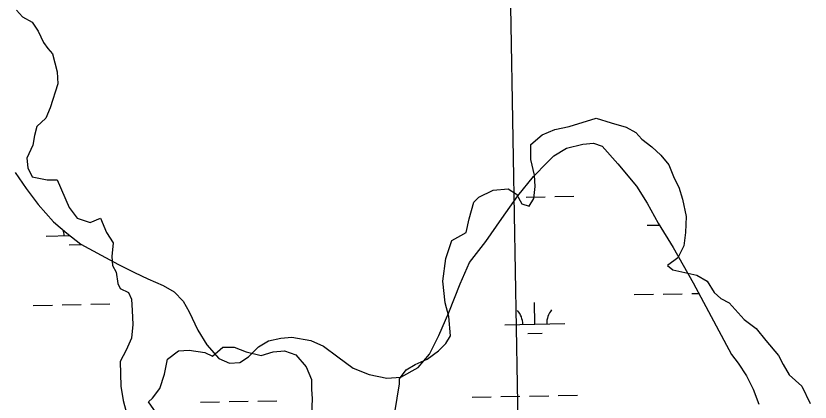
# Model space of a CAD drawing. Extents: x 3914892 to 3953151, y 242587 to 268572.
# Drawn here: x 3939301 to 3940627, y 264465 to 265110 of the extents above; entities that cross this region are included whole.
import ezdxf

# ---------------------------------------------------------------- set-up
doc = ezdxf.new("R2010")
doc.units = 0
for name, color, linetype in [('V-GRID-MAJR', 7, 'Continuous'), ('V-RIVR-EDGE', 7, 'Continuous'), ('V-WETL-SWMP', 7, 'Continuous')]:
    doc.layers.add(name, color=color, linetype=linetype)

msp = doc.modelspace()

# ---------------------------------------------------------------- linework, layer by layer
at = {"layer": 'V-GRID-MAJR'}
msp.add_spline([(3940428.975, 248401.018), (3940319.725, 254457.832), (3940210.42, 260517.73), (3940101.115, 266577.62), (3940101.059, 266580.712)], degree=3, dxfattribs=at)
at = {"layer": 'V-RIVR-EDGE'}
for points in [[(3939301.850241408, 265119.6806525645), (3939311.881944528, 265108.3949865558), (3939328.1834620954, 265099.61724632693), (3939338.2151652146, 265084.5696916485), (3939346.992905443, 265065.7602483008), (3939354.516682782, 265055.728545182), (3939362.040460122, 265046.9508049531), (3939369.5642374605, 265016.8556955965), (3939370.8182003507, 264996.79228935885), (3939358.278571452, 264956.66547688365), (3939350.7547941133, 264939.1099964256), (3939335.7072394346, 264925.3164046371), (3939331.9453507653, 264910.2688499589), (3939329.4374249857, 264893.9673323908), (3939319.4057218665, 264872.6499632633), (3939320.6596847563, 264856.3484456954), (3939328.1834620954, 264841.30089101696), (3939353.2627198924, 264836.28503945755), (3939369.5642374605, 264836.28503945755), (3939389.627643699, 264789.88841253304), (3939403.421235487, 264772.332932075), (3939424.7386046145, 264764.80915473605), (3939442.294085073, 264772.332932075), (3939452.325788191, 264748.50763716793), (3939463.6114542, 264730.9521567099), (3939461.10352842, 264708.3808246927), (3939462.35749131, 264693.33327001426), (3939468.6273057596, 264682.0476040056), (3939471.1352315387, 264663.2381606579), (3939474.8971202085, 264654.460420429), (3939488.690711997, 264648.1906059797), (3939493.706563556, 264636.904939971), (3939494.9605264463, 264618.0954966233), (3939496.214489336, 264594.27020171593), (3939493.706563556, 264571.6988696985), (3939484.928823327, 264551.63546346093), (3939474.8971202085, 264532.82602011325), (3939476.1510830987, 264491.44524474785), (3939479.912971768, 264467.61994984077), (3939489.9446748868, 264430.0010631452)], [(3939933.8475378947, 264447.5565436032), (3939941.371315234, 264495.2071334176), (3939941.371315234, 264503.9848736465), (3939952.6569812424, 264519.0324283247), (3939967.7045359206, 264527.81016855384), (3939987.767942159, 264536.5879087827), (3940006.577385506, 264550.38150057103), (3940019.117014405, 264562.92112946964), (3940026.640791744, 264575.46075836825), (3940024.132865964, 264608.06379350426), (3940017.8630515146, 264630.6351255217), (3940014.1011628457, 264667.0000493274), (3940019.117014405, 264704.618936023), (3940029.1487175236, 264734.71404537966), (3940044.196272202, 264743.4917856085), (3940052.9740124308, 264748.50763716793), (3940057.98986399, 264771.07896918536), (3940065.5136413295, 264798.66615276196), (3940074.2913815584, 264807.44389299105), (3940098.116676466, 264818.72955899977), (3940123.195934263, 264821.2374847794), (3940136.989526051, 264812.45974455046), (3940145.7672662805, 264796.15822698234), (3940158.3068951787, 264792.3963383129), (3940165.830672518, 264804.93596721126), (3940168.338598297, 264824.99937344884), (3940167.0846354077, 264843.8088167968), (3940160.8148209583, 264870.1420374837), (3940160.8148209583, 264895.2212952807), (3940179.624264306, 264911.5228128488), (3940200.9416334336, 264920.3005530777), (3940224.766928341, 264925.31640463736), (3940269.9095923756, 264939.1099964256), (3940294.988850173, 264931.5862190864), (3940320.06810797, 264924.06244174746), (3940336.369625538, 264915.2847015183), (3940346.401328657, 264903.9990355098), (3940362.702846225, 264891.4594066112), (3940377.7504009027, 264877.6658148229), (3940391.543992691, 264861.3642972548), (3940400.3217329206, 264838.7929652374), (3940407.8455102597, 264823.7454105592), (3940414.115324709, 264803.68200432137), (3940420.3851391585, 264774.84085785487), (3940419.131176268, 264748.50763716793), (3940416.623250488, 264725.9363051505), (3940406.59154737, 264705.87289891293), (3940389.0360669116, 264693.33327001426), (3940397.8138071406, 264685.8094926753), (3940437.9406196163, 264677.0317524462), (3940455.4961000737, 264667.0000493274), (3940466.7817660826, 264648.1906059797), (3940478.067432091, 264638.1589028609), (3940491.8610238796, 264630.6351255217), (3940516.940281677, 264603.04794194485), (3940537.0036879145, 264588.0003872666), (3940553.3052054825, 264567.93698102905), (3940574.6225746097, 264542.857723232), (3940582.146351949, 264527.81016855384), (3940592.178055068, 264510.2546880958), (3940613.495424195, 264491.4452447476), (3940627.2890159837, 264462.6040982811)], [(3939538.8492275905, 264441.2867291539), (3939522.547710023, 264465.112024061), (3939528.8175244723, 264471.3818385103), (3939541.357153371, 264487.6833560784), (3939548.88093071, 264511.5086509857), (3939553.8967822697, 264536.5879087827), (3939572.706225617, 264550.38150057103), (3939590.2617060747, 264551.63546346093), (3939616.594926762, 264547.8735747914), (3939629.13455566, 264541.6037603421), (3939646.6900361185, 264556.65131502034), (3939665.4994794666, 264556.65131502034), (3939685.562885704, 264549.1275376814), (3939710.642143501, 264542.857723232), (3939730.7055497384, 264549.1275376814), (3939749.5149930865, 264550.38150057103), (3939768.324436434, 264544.11168612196), (3939785.879916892, 264524.0482798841), (3939794.657657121, 264502.73091075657), (3939794.657657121, 264486.4293931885), (3939795.911620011, 264470.1278756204), (3939794.657657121, 264445.04861782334)]]:
    msp.add_lwpolyline(points, dxfattribs=at)
at = {"layer": 'V-WETL-SWMP'}
for p, q in [((3940247.56, 264895.966), (3940265.448, 264897.59)), ((3940265.448, 264897.59), (3940279.8140000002, 264892.468)), ((3940199.187, 264876.17900000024), (3940220.418, 264889.2670000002)), ((3940220.418, 264889.267), (3940247.56, 264895.966)), ((3940279.8140000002, 264892.468), (3940306.431, 264863.248)), ((3940188.261, 264865.37200000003), (3940199.187, 264876.179)), ((3940165.537, 264841.835), (3940188.261, 264865.37200000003)), ((3940306.431, 264863.248), (3940337.144, 264825.68200000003)), ((3939299.921, 264848.627), (3939317.941, 264821.915)), ((3940139.363, 264809.665), (3940165.537, 264841.835)), ((3939317.941, 264821.915), (3939337.847, 264795.275)), ((3940337.144, 264825.68200000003), (3940355.236, 264797.083)), ((3940112.46, 264771.799), (3940139.363, 264809.665)), ((3940152.813006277, 264807.4352440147), (3940184.8078857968, 264808.00768135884)), ((3940200.805325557, 264808.2939000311), (3940232.800205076, 264808.8663373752)), ((3939337.847, 264795.275), (3939363.521, 264766.01900000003)), ((3940355.236, 264797.083), (3940373.506, 264763.767)), ((3939363.521, 264766.01900000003), (3939385.971, 264747.033)), ((3940085.593, 264732.99), (3940112.46, 264771.799)), ((3940373.506, 264763.767), (3940398.667, 264723.156)), ((3940355.0044994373, 264760.30263838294), (3940375.4260136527, 264760.66801051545)), ((3939351.3491250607, 264742.34570822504), (3939391.1277656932, 264743.0574089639)), ((3939385.971, 264747.033), (3939409.328, 264729.026)), ((3939389.619084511, 264727.5969467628), (3939411.225217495, 264727.9835135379)), ((3939409.328, 264729.026), (3939443.098, 264710.47000000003)), ((3940058.583, 264697.95400000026), (3940085.593, 264732.99)), ((3939443.098, 264710.47000000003), (3939472.044, 264694.565)), ((3940398.667, 264723.156), (3940432.091, 264663.96400000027)), ((3940042.9280000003, 264662.405), (3940058.583, 264697.95400000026)), ((3939472.044, 264694.565), (3939498.995, 264681.4179999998)), ((3939498.995, 264681.418), (3939521.122, 264670.922)), ((3939521.122, 264670.922), (3939547.059, 264659.626)), ((3939547.059, 264659.626), (3939565.413, 264648.987)), ((3940023.966, 264614.449), (3940042.9280000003, 264662.405)), ((3940432.091, 264663.964), (3940496.146, 264544.529)), ((3939565.413, 264648.987), (3939580.1720000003, 264633.488)), ((3940333.665169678, 264644.4703713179), (3940365.660049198, 264645.04280866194)), ((3940381.657488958, 264645.32902733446), (3940413.652368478, 264645.9014646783)), ((3940429.6498082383, 264646.1876833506), (3940441.5109240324, 264646.39989685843)), ((3939580.1720000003, 264633.488), (3939590.287, 264615.922)), ((3940167.4584732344, 264595.05924855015), (3940166.814481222, 264631.0534880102)), ((3939330.0097953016, 264626.51344116), (3939362.004674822, 264627.08587850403)), ((3939378.0021145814, 264627.37209717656), (3939409.996994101, 264627.9445345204)), ((3939425.9944338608, 264628.2307531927), (3939457.989313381, 264628.8031905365)), ((3939590.287, 264615.922), (3939604.676, 264585.294)), ((3940007.4760000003, 264576.034), (3940023.966, 264614.449)), ((3940117.466473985, 264594.16481519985), (3940217.450472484, 264595.95368190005)), ((3939604.676, 264585.294), (3939619.794, 264560.36100000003)), ((3940155.736433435, 264579.41605373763), (3940179.732593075, 264579.84538174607)), ((3939705.89, 264557.018), (3939722.512, 264567.097)), ((3939722.512, 264567.097), (3939743.123, 264571.659)), ((3939743.123, 264571.659), (3939761.954, 264573.319)), ((3939761.954, 264573.319), (3939793.335, 264567.8980000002)), ((3939793.335, 264567.8980000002), (3939814.483, 264558.31000000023)), ((3939991.643, 264545.201), (3940007.4760000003, 264576.034)), ((3939619.794, 264560.36100000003), (3939639.557, 264537.49400000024)), ((3939689.519, 264540.336), (3939705.89, 264557.018)), ((3939814.483, 264558.31), (3939838.784, 264540.339)), ((3939674.748, 264531.273), (3939689.519, 264540.336)), ((3939838.784, 264540.339), (3939864.0640000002, 264521.46)), ((3939972.657, 264522.752), (3939991.643, 264545.201)), ((3940496.146, 264544.529), (3940507.096, 264529.83)), ((3939639.557, 264537.49400000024), (3939657.8030000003, 264529.68400000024)), ((3939657.8030000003, 264529.684), (3939674.748, 264531.273)), ((3940507.096, 264529.83), (3940521.127, 264508.634)), ((3939864.0640000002, 264521.46), (3939890.9080000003, 264511.14400000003)), ((3939943.986, 264506.547), (3939972.657, 264522.752)), ((3939890.9080000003, 264511.14400000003), (3939920.438, 264504.708)), ((3939920.438, 264504.708), (3939943.986, 264506.547)), ((3940521.127, 264508.634), (3940532.364, 264486.388)), ((3940532.364, 264486.388), (3940541.822, 264461.24)), ((3940062.7794800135, 264473.09616497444), (3940094.7743595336, 264473.6686023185)), ((3940110.771799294, 264473.95482099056), (3940142.766678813, 264474.52725833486)), ((3940158.764118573, 264474.8134770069), (3940190.7589980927, 264475.385914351)), ((3940206.756437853, 264475.67213302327), (3940238.7513173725, 264476.24457036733)), ((3939608.944112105, 264464.97635591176), (3939640.938991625, 264465.54879325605)), ((3939656.9364313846, 264465.8350119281), (3939688.9313109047, 264466.40744927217)), ((3939704.9287506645, 264466.69366794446), (3939736.923630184, 264467.2661052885))]:
    msp.add_line(p, q, dxfattribs=at)
for centre, radius, start, end in [((3939346.0985343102, 264742.72664629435), 35.24628790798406, 0.2531797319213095, 15.244436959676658), ((3940112.215883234, 264594.5457532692), 35.24628790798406, 0.25317973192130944, 41.79683806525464), ((3940222.684076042, 264596.52219824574), 35.24628790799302, 140.25317672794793, 181.79683506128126)]:
    msp.add_arc(centre, radius, start, end, dxfattribs=at)

doc.saveas('drawing.dxf')
